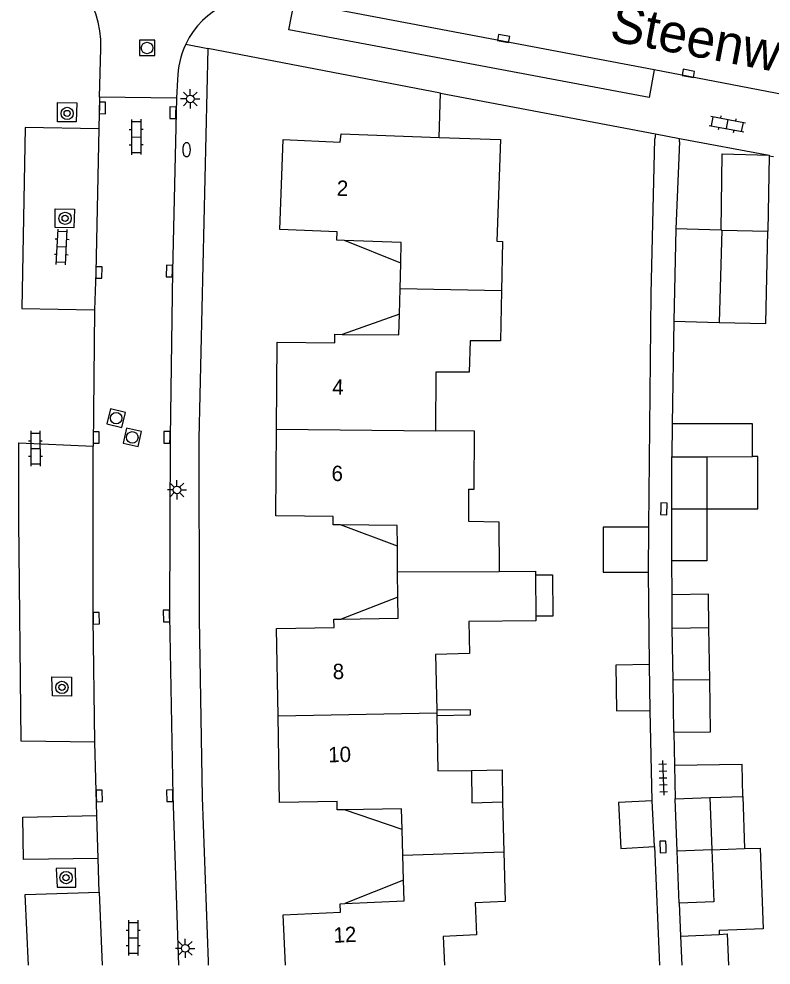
# Model space of a CAD drawing. Extents: x 124000 to 128010, y 398999 to 403000.
# Drawn here: x 126803.5 to 126852.5, y 399000 to 399061.6 of the extents above; entities that cross this region are included whole.
import ezdxf

# ---------------------------------------------------------------- set-up
doc = ezdxf.new("R2010")
doc.units = 0
for name, color, linetype in [('gg-afsc-erfafscheiding', 7, 'Continuous'), ('gg-afsc-muur', 7, 'Continuous'), ('gg-anno-huisnummerreeks BGT', 7, 'Continuous'), ('gg-anno-openbare ruimte label', 7, 'Continuous'), ('gg-bbg-bijgebouw', 7, 'Continuous'), ('gg-bbg-gedigitaliseerde bebouwing', 7, 'Continuous'), ('gg-bbg-gedigitaliseerde bijgebouw', 7, 'Continuous'), ('gg-bbg-hoofdgebouw', 7, 'Continuous'), ('gg-bbg-luifel en loopbrug', 7, 'Continuous'), ('gg-bbg-tussenscheiding', 7, 'Continuous'), ('gg-knt-verharding', 7, 'Continuous'), ('gg-knt-verharding nz', 7, 'Continuous'), ('gt-grn-weggrens', 7, 'Continuous'), ('gt-symb-boom', 7, 'Continuous'), ('gt-symb-brandkraan', 7, 'Continuous'), ('gt-symb-klinker verharding', 7, 'Continuous'), ('gt-symb-kolk', 7, 'Continuous'), ('gt-symb-lichtmast', 7, 'Continuous'), ('gt-symb-rioolschacht', 7, 'Continuous'), ('gt-symb-tegel verharding', 7, 'Continuous')]:
    doc.layers.add(name, color=color, linetype=linetype)

# ---------------------------------------------------------------- blocks, each defined once
blk = doc.blocks.new('gt0-KOLK')
at = {"layer": 'gt-symb-kolk'}
blk.add_lwpolyline([(0, 0), (0.375, 0), (0.375, 0.4), (-0.375, 0.4), (-0.375, 0), (0, 0)], dxfattribs=at)
blk = doc.blocks.new('gt0-RS')
at = {"layer": 'gt-symb-rioolschacht'}
blk.add_lwpolyline([(-0.5, -0.5), (0.5, -0.5), (0.5, 0.5), (-0.5, 0.5)], close=True, dxfattribs=at)
blk.add_circle((0, 0), 0.375, dxfattribs=at)
blk = doc.blocks.new('gt0-KL1')
at = {"layer": 'gt-symb-klinker verharding'}
for p, q in [((-1.15, 0.3), (1.15, 0.3)), ((-1, -0.3), (-1, 0.3)), ((-0.5, 0.3), (-0.5, 0.45)), ((0, -0.3), (0, 0.3)), ((0.5, 0.3), (0.5, 0.45)), ((1, -0.3), (1, 0.3)), ((-1.15, -0.3), (1.15, -0.3)), ((-0.5, -0.45), (-0.5, -0.3)), ((0.5, -0.45), (0.5, -0.3))]:
    blk.add_line(p, q, dxfattribs=at)
blk = doc.blocks.new('gt0-BOOM')
at = {"layer": 'gt-symb-boom'}
for radius in [0.4, 0.2]:
    blk.add_circle((0, 0), radius, dxfattribs=at)
blk = doc.blocks.new('gt0-BR')
at = {"layer": 'gt-symb-brandkraan'}
for centre, radius, start, end in [((-0.244, 0), 0.206, 107.56694, 252.43307), ((0.599, -2.664), 3, 106.89205, 107.56694), ((0, -0.691), 0.938, 73.10799, 106.89205), ((-0.599, -2.664), 3, 72.43309, 73.10799), ((0.244, 0), 0.206, 287.56695, 72.43309), ((0.599, 2.664), 3, 252.43307, 253.10797), ((0, 0.691), 0.938, 253.10797, 286.89206), ((-0.599, 2.664), 3, 286.89206, 287.56695)]:
    blk.add_arc(centre, radius, start, end, dxfattribs=at)
blk = doc.blocks.new('gt0-LMAST')
at = {"layer": 'gt-symb-lichtmast'}
for p, q in [((-0.005, 0.246), (-0.005, 0.621)), ((-0.182, 0.173), (-0.447, 0.438)), ((0.172, 0.173), (0.437, 0.438)), ((-0.255, -0.004), (-0.63, -0.004)), ((-0.182, -0.181), (-0.447, -0.446)), ((-0.005, -0.254), (-0.005, -0.629)), ((0.437, -0.446), (0.172, -0.181)), ((0.245, -0.004), (0.62, -0.004))]:
    blk.add_line(p, q, dxfattribs=at)
blk.add_circle((-0.005, -0.004), 0.25, dxfattribs=at)
blk = doc.blocks.new('gt0-TEG1')
at = {"layer": 'gt-symb-tegel verharding'}
for p, q in [((-1.125, 0), (1.125, 0)), ((-0.9, -0.25), (-0.9, 0.25)), ((-0.45, -0.25), (-0.45, 0.25)), ((0, -0.25), (0, 0.25)), ((0.45, -0.25), (0.45, 0.25)), ((0.9, -0.25), (0.9, 0.25))]:
    blk.add_line(p, q, dxfattribs=at)

msp = doc.modelspace()

# ---------------------------------------------------------------- linework, layer by layer
at = {"layer": 'gg-afsc-erfafscheiding'}
for p, q in [((126846.49, 399053.608), (126846.27, 399047.938)), ((126844.509, 399028.516), (126844.657, 399043.724)), ((126846.126, 399041.925), (126846.031, 399035.25)), ((126846.019, 399024.12), (126846.008, 399026.32)), ((126846.137, 399015.158), (126846.176, 399012.988))]:
    msp.add_line(p, q, dxfattribs=at)
at = {"layer": 'gg-afsc-muur'}
for p, q in [((126830.839, 399053.899), (126830.923, 399056.775)), ((126830.923, 399056.775), (126844.938, 399054.13)), ((126844.938, 399054.13), (126844.895, 399053.811)), ((126844.657, 399043.724), (126844.895, 399053.811)), ((126852.348, 399052.704), (126852.613, 399052.654)), ((126844.553, 399019.572), (126844.485, 399025.594)), ((126844.724, 399010.703), (126844.596, 399016.58)), ((126844.874, 399007.712), (126845.196, 399000))]:
    msp.add_line(p, q, dxfattribs=at)
msp.add_lwpolyline([(126830.697, 399016.246), (126832.892, 399016.299), (126832.879, 399016.624), (126830.69, 399016.601)], dxfattribs=at)
at = {"layer": 'gg-bbg-bijgebouw'}
for p, q in [((126846.27, 399047.938), (126846.126, 399041.925)), ((126849.22, 399047.868), (126846.27, 399047.938)), ((126849.22, 399047.868), (126849.257, 399047.867)), ((126849.257, 399047.867), (126852.256, 399047.796)), ((126846.126, 399041.925), (126849.094, 399041.854)), ((126846.004, 399029.71), (126846, 399033.105)), ((126848.281, 399033.107), (126848.285, 399029.713)), ((126846.008, 399026.32), (126846.004, 399029.71)), ((126848.419, 399021.958), (126846.029, 399021.92)), ((126846.083, 399018.548), (126846.029, 399021.92)), ((126848.473, 399018.586), (126848.419, 399021.958)), ((126844.596, 399016.58), (126844.553, 399019.572)), ((126846.137, 399015.158), (126846.083, 399018.548)), ((126846.215, 399010.818), (126848.485, 399010.903)), ((126846.342, 399007.419), (126846.215, 399010.818)), ((126844.874, 399007.712), (126844.724, 399010.703)), ((126846.469, 399004.031), (126846.342, 399007.419)), ((126846.554, 399001.878), (126846.644, 399000))]:
    msp.add_line(p, q, dxfattribs=at)
for points in [[(126849.094, 399041.854), (126852.113, 399041.782), (126852.256, 399047.796)], [(126848.285, 399029.713), (126848.288, 399026.323), (126846.008, 399026.32)], [(126846.137, 399015.158), (126848.527, 399015.196), (126848.473, 399018.586)], [(126848.612, 399007.503), (126848.738, 399004.115), (126846.469, 399004.031)]]:
    msp.add_lwpolyline(points, dxfattribs=at)
at = {"layer": 'gg-bbg-gedigitaliseerde bebouwing'}
for p, q in [((126824.453, 399054.125), (126830.839, 399053.899)), ((126837.122, 399025.412), (126837.141, 399022.719))]:
    msp.add_line(p, q, dxfattribs=at)
for points in [[(126830.839, 399053.899), (126834.837, 399053.757), (126834.603, 399047.145), (126834.962, 399047.13)], [(126832.754, 399030.987), (126833.111, 399030.984), (126833.147, 399034.779), (126830.592, 399034.803)], [(126834.742, 399025.635), (126837.121, 399025.651), (126837.122, 399025.412)], [(126837.141, 399022.719), (126837.143, 399022.428), (126832.777, 399022.378)]]:
    msp.add_lwpolyline(points, dxfattribs=at)
at = {"layer": 'gg-bbg-gedigitaliseerde bijgebouw'}
for p, q in [((126846.031, 399035.25), (126846, 399033.105)), ((126848.281, 399033.107), (126851.256, 399033.111)), ((126844.485, 399025.594), (126844.509, 399028.516)), ((126848.485, 399010.903), (126850.617, 399010.974)), ((126850.617, 399010.974), (126850.73, 399007.582)), ((126848.612, 399007.503), (126850.73, 399007.582)), ((126846.554, 399001.878), (126849.088, 399002))]:
    msp.add_line(p, q, dxfattribs=at)
for points in [[(126851.256, 399033.111), (126851.253, 399035.256), (126846.031, 399035.25)], [(126844.509, 399028.516), (126841.52, 399028.51), (126841.526, 399025.588), (126844.485, 399025.594)], [(126844.553, 399019.572), (126842.353, 399019.54), (126842.396, 399016.548), (126844.596, 399016.58)], [(126844.724, 399010.703), (126842.527, 399010.593), (126842.677, 399007.602), (126844.874, 399007.712)], [(126849.088, 399002), (126849.598, 399002.025), (126849.691, 399000)]]:
    msp.add_lwpolyline(points, dxfattribs=at)
at = {"layer": 'gg-bbg-hoofdgebouw'}
for p, q in [((126834.962, 399047.13), (126834.896, 399043.901)), ((126828.295, 399044.037), (126828.338, 399045.706)), ((126828.253, 399042.394), (126828.295, 399044.037)), ((126828.135, 399025.617), (126828.121, 399027.287)), ((126828.149, 399023.951), (126828.135, 399025.617)), ((126830.69, 399016.601), (126830.694, 399016.425)), ((126830.694, 399016.425), (126830.697, 399016.246)), ((126834.974, 399010.623), (126835.063, 399007.384)), ((126828.474, 399007.166), (126828.423, 399008.826)), ((126828.524, 399005.528), (126828.474, 399007.166))]:
    msp.add_line(p, q, dxfattribs=at)
for points in [[(126824.674, 399047.191), (126824.185, 399047.209), (126824.205, 399047.759), (126820.458, 399047.896), (126820.673, 399053.762), (126824.395, 399053.596), (126824.453, 399054.125)], [(126828.338, 399045.706), (126828.372, 399047.056), (126824.674, 399047.191)], [(126834.896, 399043.901), (126834.829, 399040.651), (126832.863, 399040.664), (126832.798, 399038.604), (126830.624, 399038.609), (126830.592, 399034.803)], [(126824.519, 399041.077), (126828.219, 399041.044), (126828.253, 399042.394)], [(126820.244, 399034.904), (126820.294, 399040.564), (126824.034, 399040.531), (126824.039, 399041.081), (126824.519, 399041.077)], [(126824.409, 399028.67), (126823.929, 399028.674), (126823.934, 399029.224), (126820.194, 399029.257), (126820.244, 399034.904)], [(126832.754, 399030.987), (126832.742, 399028.903), (126834.72, 399028.865), (126834.742, 399025.635)], [(126828.121, 399027.287), (126828.109, 399028.637), (126824.409, 399028.67)], [(126824.462, 399022.535), (126828.161, 399022.601), (126828.149, 399023.951)], [(126820.344, 399016.241), (126820.243, 399021.91), (126823.992, 399021.977), (126823.982, 399022.527), (126824.462, 399022.535)], [(126832.777, 399022.378), (126832.815, 399020.282), (126830.612, 399020.234), (126830.69, 399016.601)], [(126824.683, 399010.109), (126824.203, 399010.101), (126824.193, 399010.651), (126820.444, 399010.584), (126820.344, 399016.241)], [(126830.697, 399016.246), (126830.765, 399012.643), (126832.941, 399012.681)], [(126832.941, 399012.681), (126832.975, 399010.556), (126834.974, 399010.623)], [(126828.423, 399008.826), (126828.382, 399010.175), (126824.683, 399010.109)], [(126835.063, 399007.384), (126835.152, 399004.15), (126833.194, 399004.051), (126833.272, 399001.971), (126831.099, 399001.857), (126831.185, 399000)], [(126824.704, 399004), (126828.566, 399004.179), (126828.524, 399005.528)], [(126820.821, 399000), (126820.67, 399003.262), (126824.416, 399003.436), (126824.39, 399003.985), (126824.704, 399004)]]:
    msp.add_lwpolyline(points, dxfattribs=at)
at = {"layer": 'gg-bbg-luifel en loopbrug'}
for p, q in [((126852.348, 399052.704), (126852.256, 399047.796)), ((126852.349, 399052.739), (126852.348, 399052.704)), ((126828.338, 399045.706), (126824.674, 399047.191)), ((126828.253, 399042.394), (126824.519, 399041.077)), ((126828.121, 399027.287), (126824.409, 399028.67)), ((126828.149, 399023.951), (126824.462, 399022.535)), ((126846.029, 399021.92), (126846.019, 399024.12)), ((126846.176, 399012.988), (126846.215, 399010.818)), ((126828.423, 399008.826), (126824.683, 399010.109)), ((126828.524, 399005.528), (126824.704, 399004)), ((126846.469, 399004.031), (126846.554, 399001.878))]:
    msp.add_line(p, q, dxfattribs=at)
for points in [[(126849.22, 399047.868), (126849.28, 399052.823), (126852.349, 399052.739)], [(126848.285, 399029.713), (126851.6, 399029.717), (126851.596, 399033.111), (126851.256, 399033.111)], [(126837.122, 399025.412), (126838.223, 399025.419), (126838.241, 399022.726), (126837.141, 399022.719)], [(126848.419, 399021.958), (126848.384, 399024.158), (126846.019, 399024.12)], [(126832.941, 399012.681), (126834.937, 399012.716), (126834.974, 399010.623)], [(126850.617, 399010.974), (126850.58, 399013.067), (126846.176, 399012.988)], [(126850.73, 399007.582), (126851.759, 399007.62), (126851.955, 399002.358), (126849.079, 399002.251), (126849.088, 399002)]]:
    msp.add_lwpolyline(points, dxfattribs=at)
at = {"layer": 'gg-bbg-tussenscheiding'}
for p, q in [((126849.257, 399047.867), (126849.094, 399041.854)), ((126834.896, 399043.901), (126828.295, 399044.037)), ((126820.244, 399034.904), (126830.592, 399034.803)), ((126846, 399033.105), (126848.281, 399033.107)), ((126846.004, 399029.71), (126848.285, 399029.713)), ((126828.135, 399025.617), (126834.742, 399025.635)), ((126848.473, 399018.586), (126846.083, 399018.548)), ((126820.344, 399016.241), (126830.694, 399016.425)), ((126848.485, 399010.903), (126848.612, 399007.503)), ((126828.474, 399007.166), (126835.063, 399007.384)), ((126848.612, 399007.503), (126846.342, 399007.419))]:
    msp.add_line(p, q, dxfattribs=at)
at = {"layer": 'gg-knt-verharding'}
for p, q in [((126808.721, 399056.53), (126808.804, 399059.692)), ((126830.923, 399056.775), (126815.776, 399059.693)), ((126856.359, 399056.101), (126844.856, 399058.295)), ((126813.802, 399057.669), (126813.72, 399056.452)), ((126808.721, 399056.53), (126808.673, 399054.461)), ((126813.72, 399056.452), (126808.721, 399056.53)), ((126844.938, 399054.13), (126846.493, 399053.833)), ((126846.49, 399053.608), (126846.493, 399053.833)), ((126846.493, 399053.833), (126852.349, 399052.739)), ((126808.397, 399042.663), (126808.296, 399033.796)), ((126808.548, 399009.739), (126808.411, 399014.512)), ((126808.691, 399004.745), (126808.628, 399006.95)), ((126815.792, 399000.232), (126815.803, 399000))]:
    msp.add_line(p, q, dxfattribs=at)
for points in [[(126844.856, 399058.295), (126844.513, 399056.492), (126821.041, 399060.911), (126821.403, 399062.69)], [(126815.776, 399059.693), (126815.19, 399034.291), (126815.213, 399022.533), (126815.412, 399010.916), (126815.792, 399000.232)], [(126813.72, 399056.452), (126813.461, 399045.196), (126813.309, 399034.368), (126813.278, 399022.736), (126813.488, 399011.029), (126813.849, 399000)], [(126807.245, 399056.148), (126807.185, 399054.92), (126805.97, 399054.926), (126805.987, 399056.17), (126807.245, 399056.148)], [(126808.673, 399054.461), (126803.877, 399054.552), (126803.653, 399042.753), (126808.397, 399042.663)], [(126807.081, 399049.235), (126807.032, 399048.004), (126805.819, 399048.046), (126805.833, 399049.245), (126807.081, 399049.235)], [(126808.411, 399014.512), (126803.6, 399014.577), (126803.465, 399028.904), (126803.463, 399034.001), (126808.296, 399033.796)], [(126806.881, 399018.757), (126806.88, 399017.517), (126805.65, 399017.538), (126805.615, 399018.768), (126806.881, 399018.757)], [(126808.628, 399006.95), (126803.767, 399006.865), (126803.708, 399009.637), (126808.548, 399009.739)], [(126807.139, 399006.32), (126805.9, 399006.296), (126805.952, 399005.07), (126807.161, 399005.08), (126807.139, 399006.32)], [(126804.08, 399000), (126803.864, 399004.603), (126808.691, 399004.745)]]:
    msp.add_lwpolyline(points, dxfattribs=at)
for centre, radius, start, end in [((126802.556, 399059.897), 6.252, 358.11683, 80.93191), ((126819.236, 399057.637), 5.435, 75.53198, 154.55186), ((126819.238, 399057.637), 5.436, 154.56062, 179.66101)]:
    msp.add_arc(centre, radius, start, end, dxfattribs=at)
at = {"layer": 'gg-knt-verharding nz'}
for p, q in [((126808.628, 399006.95), (126808.548, 399009.739)), ((126808.691, 399004.745), (126808.878, 399000))]:
    msp.add_line(p, q, dxfattribs=at)
for points in [[(126844.856, 399058.295), (126823.485, 399062.346), (126821.403, 399062.69)], [(126808.673, 399054.461), (126808.472, 399045.109), (126808.397, 399042.663)], [(126808.411, 399014.512), (126808.297, 399022.584), (126808.296, 399033.796)]]:
    msp.add_lwpolyline(points, dxfattribs=at)
at = {"layer": 'gt-grn-weggrens'}
msp.add_line((126814.329, 399059.972), (126815.776, 399059.693), dxfattribs=at)

# ---------------------------------------------------------------- block references
at = {"layer": 'gt-symb-boom'}
for p in [(126806.605, 399055.465), (126806.473, 399048.632), (126806.269, 399018.084), (126806.533, 399005.694)]:
    msp.add_blockref('gt0-BOOM', p, dxfattribs=at)
at = {"layer": 'gt-symb-brandkraan', "rotation": -90.22918189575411}
msp.add_blockref('gt0-BR', (126814.386, 399053.104), dxfattribs=at)
at = {"layer": 'gt-symb-klinker verharding'}
for p, rotation in [((126849.62, 399054.767), -10.714643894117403), ((126811.1, 399053.929), -89.82811317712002), ((126806.253, 399046.762), 86.96313105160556), ((126804.539, 399033.634), -89.82811317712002), ((126810.904, 399001.767), -89.82811317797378)]:
    msp.add_blockref('gt0-KL1', p, dxfattribs=dict(at, rotation=rotation))
at = {"layer": 'gt-symb-kolk'}
for p, rotation in [((126835, 399060.143), -10.602058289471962), ((126847.033, 399057.875), -10.781616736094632), ((126808.703, 399055.831), -91.31757062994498), ((126813.695, 399055.501), 88.5106452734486), ((126808.472, 399045.109), -91.23484036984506), ((126813.461, 399045.196), 88.96878733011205), ((126808.295, 399034.362), -89.94270423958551), ((126813.309, 399034.368), 89.31248364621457), ((126845.278, 399029.72), -92.23563689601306), ((126813.278, 399022.736), 91.03121266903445), ((126808.297, 399022.584), -89.19791148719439), ((126808.497, 399011.013), -88.22439947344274), ((126813.488, 399011.029), 91.03121266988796), ((126845.626, 399007.697), 91.20303454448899)]:
    msp.add_blockref('gt0-KOLK', p, dxfattribs=dict(at, rotation=rotation))
at = {"layer": 'gt-symb-lichtmast'}
for p in [(126814.63, 399056.413), (126813.763, 399030.95), (126814.304, 399001.094)]:
    msp.add_blockref('gt0-LMAST', p, dxfattribs=at)
at = {"layer": 'gt-symb-rioolschacht'}
msp.add_blockref('gt0-RS', (126811.812, 399059.727), dxfattribs=at)
for p, rotation in [((126809.799, 399035.62), -13.411071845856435), ((126810.848, 399034.366), -13.007504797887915)]:
    msp.add_blockref('gt0-RS', p, dxfattribs=dict(at, rotation=rotation))
at = {"layer": 'gt-symb-tegel verharding', "rotation": -88.10803458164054}
msp.add_blockref('gt0-TEG1', (126845.433, 399012.193), dxfattribs=at)

# ---------------------------------------------------------------- texts
at = {"layer": 'gg-anno-huisnummerreeks BGT'}
for s, rotation, p in [('2', 357.9, (126824.152, 399050.105)), ('4', 359.5, (126823.876, 399037.143)), ('6', 359.5, (126823.827, 399031.526)), ('8', 1, (126823.914, 399018.618)), ('10', 1, (126823.621, 399013.206)), ('12', 2.6, (126823.98, 399001.449))]:
    msp.add_text(s, height=1, rotation=rotation, dxfattribs=at).set_placement(p)
at = {"layer": 'gg-anno-openbare ruimte label'}
msp.add_text('Steenwijksingel', height=2.5, rotation=349.3, dxfattribs=at).set_placement((126841.865, 399060.225))

doc.saveas('drawing.dxf')
